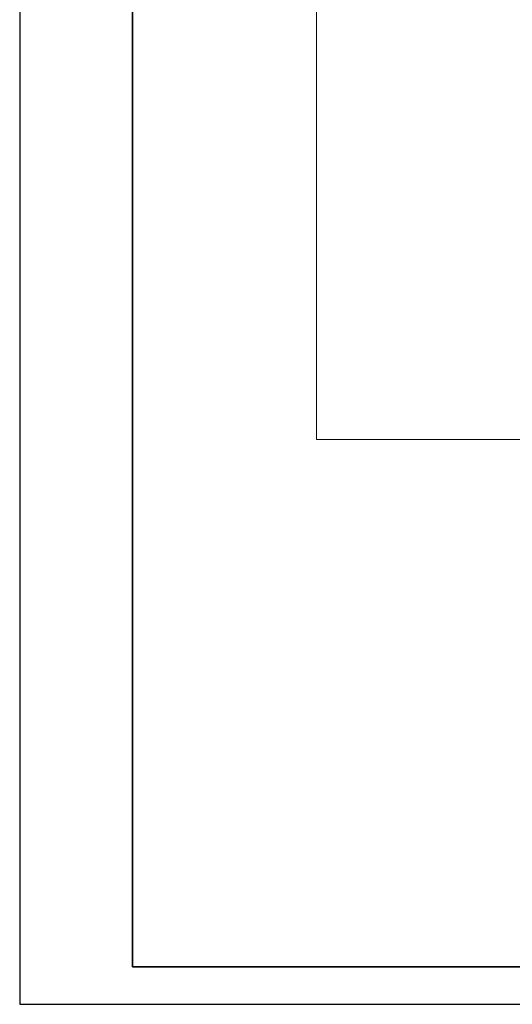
# Model space of a CAD drawing. Header units: millimetres. Extents: x 42175 to 97175, y 10092 to 468192.
# Tile 339 of 451: x 42175 to 48724, y 362864 to 375953. Entities that reach past the tile are written whole.
import ezdxf

# ---------------------------------------------------------------- set-up
doc = ezdxf.new("R2010")
doc.units = ezdxf.units.MM
doc.layers.add('CP_FRREF', color=251, linetype='Continuous', lineweight=35)
doc.layers.add('CP_LINENORM', color=253, linetype='Continuous')
doc.layers.add('Konstrukcja - Stropy', color=8, linetype='Continuous')

msp = doc.modelspace()

# ---------------------------------------------------------------- linework, layer by layer
at = {"layer": 'CP_FRREF'}
for p, q in [((43675, 392064), (43675, 363364)), ((43675, 363364), (96675, 363364))]:
    msp.add_line(p, q, dxfattribs=at)
at = {"layer": 'CP_LINENORM', "linetype": 'Continuous'}
for p, q in [((42175, 392564), (42175, 362864)), ((42175, 362864), (97175, 362864))]:
    msp.add_line(p, q, dxfattribs=at)
at = {"layer": 'Konstrukcja - Stropy', "color": 8, "linetype": 'Continuous', "lineweight": 13, "ltscale": 100, "flags": 128}
for points in [[(46120, 370371), (52643, 370371), (52780, 375499), (52780, 383151), (46120, 383151)], [(46120, 370371), (52780, 370362), (52780, 375499), (52780, 383151), (46120, 383151)]]:
    msp.add_lwpolyline(points, close=True, dxfattribs=at)

doc.saveas('drawing.dxf')
